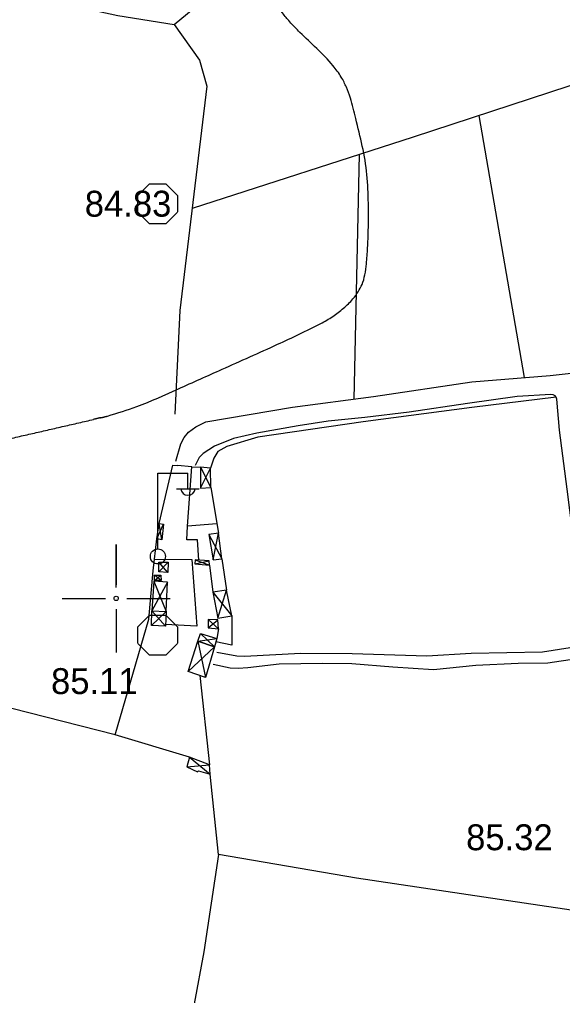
# Model space of a CAD drawing. Extents: x 417995 to 421451, y 4454518 to 4458015.
# Drawn here: x 419477.6 to 419603.5, y 4457408 to 4457634.2 of the extents above; entities that cross this region are included whole.
import ezdxf

# ---------------------------------------------------------------- set-up
doc = ezdxf.new("R2010")
doc.units = 0
for name, color, linetype in [('B_Kapi', 7, 'Continuous'), ('B_Sundurma', 7, 'Continuous'), ('Egri_1m', 7, 'Continuous'), ('P_Grid', 7, 'Continuous'), ('PAFTALAMA', 7, 'Continuous'), ('S_Elektrik_Diregi', 7, 'Continuous'), ('Sinir_Cit_bir_taraf', 7, 'Continuous'), ('Sinir_Duvar_tek_tarafa_ait', 7, 'Continuous'), ('Sinir_itirazli_Mulkiyet', 7, 'Continuous'), ('Sinir_Tel_bir_taraf', 7, 'Continuous'), ('TR_TARIMALANI', 7, 'Continuous'), ('Y_Kot_Noktasi', 7, 'Continuous'), ('Yol_Sose', 7, 'Continuous'), ('Yol_Toprak_Duz', 7, 'Continuous'), ('Yol_Toprak_Kesik', 7, 'Continuous')]:
    doc.layers.add(name, color=color, linetype=linetype)

msp = doc.modelspace()

# ---------------------------------------------------------------- linework, layer by layer
at = {"layer": 'B_Kapi'}
msp.add_lwpolyline([(419517.53, 4457530.5), (419514.19, 4457530.84)], dxfattribs=at)
at = {"layer": 'B_Sundurma'}
for p, q in [((419519.54, 4457525.59), (419521.9, 4457530.2)), ((419519.58, 4457530.42), (419521.95, 4457525.69)), ((419509.4, 4457513.78), (419511, 4457517.23)), ((419510.58, 4457513.58), (419509.96, 4457517.41)), ((419521.52, 4457514.8), (419524.52, 4457509.17)), ((419522.47, 4457508.97), (419523.73, 4457515.14)), ((419509.86, 4457506.13), (419512.08, 4457508.39)), ((419511.97, 4457506.03), (419509.91, 4457508.44)), ((419518.21, 4457508.01), (419521.6, 4457508.73)), ((419518.32, 4457508.94), (419521.62, 4457507.74)), ((419508.9, 4457504.15), (419510.35, 4457505.38)), ((419510.43, 4457504.12), (419508.92, 4457505.41)), ((419511.89, 4457503.76), (419508.31, 4457497.16)), ((419508.76, 4457503.99), (419511.59, 4457497.01)), ((419522.43, 4457501.49), (419526.8, 4457496)), ((419523.56, 4457495.39), (419525.62, 4457501.91)), ((419511.59, 4457497.01), (419508.17, 4457493.75)), ((419511.45, 4457493.56), (419508.31, 4457497.16)), ((419521.32, 4457495.08), (419523.77, 4457492.97)), ((419521.37, 4457493.18), (419523.55, 4457495.03)), ((419519.53, 4457491.87), (419522.78, 4457488.8)), ((419518.91, 4457490.12), (419523.34, 4457490.68)), ((419518.91, 4457490.12), (419520.69, 4457481.69)), ((419522.78, 4457488.8), (419516.69, 4457483.1)), ((419516.97, 4457463.23), (419521.77, 4457459.28)), ((419516.4, 4457460.96), (419521.67, 4457461.44))]:
    msp.add_line(p, q, dxfattribs=at)
for points in [[(419519.58, 4457530.42), (419519.54, 4457525.59), (419521.95, 4457525.69), (419521.9, 4457530.2)], [(419510.58, 4457513.58), (419509.4, 4457513.78), (419509.96, 4457517.41), (419511, 4457517.23)], [(419521.52, 4457514.8), (419522.47, 4457508.97), (419524.52, 4457509.17), (419523.73, 4457515.14)], [(419511.97, 4457506.03), (419509.86, 4457506.13), (419509.91, 4457508.44), (419512.08, 4457508.39)], [(419518.32, 4457508.94), (419518.21, 4457508.01), (419521.62, 4457507.74), (419521.6, 4457508.73)], [(419510.43, 4457504.12), (419508.9, 4457504.15), (419508.92, 4457505.41), (419510.35, 4457505.38)], [(419511.89, 4457503.76), (419508.76, 4457503.99), (419508.31, 4457497.16), (419511.59, 4457497.01)], [(419522.43, 4457501.49), (419523.56, 4457495.39), (419526.8, 4457496), (419525.62, 4457501.91)], [(419511.59, 4457497.01), (419511.45, 4457493.56), (419508.17, 4457493.75), (419508.31, 4457497.16)], [(419521.32, 4457495.08), (419521.37, 4457493.18), (419523.77, 4457492.97), (419523.55, 4457495.03)], [(419518.91, 4457490.12), (419519.53, 4457491.87), (419523.34, 4457490.68), (419522.78, 4457488.8)], [(419518.91, 4457490.12), (419522.78, 4457488.8), (419520.69, 4457481.69), (419516.69, 4457483.1)], [(419516.97, 4457463.23), (419516.4, 4457460.96), (419518.88, 4457459.82), (419519.1, 4457460), (419521.77, 4457459.28), (419521.67, 4457461.44)]]:
    msp.add_lwpolyline(points, close=True, dxfattribs=at)
at = {"layer": 'Egri_1m'}
for points in [[(419498.02, 4457542.28), (419504.81, 4457544.49), (419514.43, 4457548.58), (419524.56, 4457553.12), (419537.44, 4457558.92), (419547.43, 4457563.74), (419550.22, 4457565.35), (419552.73, 4457567.29), (419554.92, 4457569.43), (419556.12, 4457571.1), (419557.02, 4457572.79), (419557.68, 4457575.01), (419558.05, 4457577.59), (419558.31, 4457581.28), (419558.48, 4457585.33), (419558.49, 4457591.61), (419558.17, 4457598.24), (419557.08, 4457604.86), (419555.55, 4457611.27), (419554.31, 4457616), (419553.4, 4457618.49), (419552.2, 4457620.86), (419550.28, 4457623.51), (419546.52, 4457627.49), (419542.63, 4457631.2), (419540.25, 4457633.7), (419538.58, 4457635.72), (419537.5, 4457637.39), (419536.72, 4457639.14), (419536.22, 4457641.6), (419536.15, 4457644.29), (419536.64, 4457647.97), (419537.22, 4457650.07), (419538.07, 4457651.99), (419540.07, 4457655.26), (419541.32, 4457656.7), (419543.4, 4457658.42), (419548.19, 4457662.02), (419553.1, 4457665.73), (419558.31, 4457669.69), (419564.46, 4457674.45), (419571.87, 4457680.32), (419577.86, 4457685.16), (419582.62, 4457689.14), (419588.22, 4457694.23), (419594.08, 4457700.09), (419598.37, 4457704.75), (419601.95, 4457709.23), (419605.32, 4457714.17), (419608.33, 4457719.34)], [(419376.5, 4457518.1), (419378.02, 4457518.44), (419379.54, 4457518.79), (419381.07, 4457519.14), (419382.59, 4457519.49), (419384.11, 4457519.84), (419385.63, 4457520.18), (419387.15, 4457520.53), (419388.67, 4457520.88), (419390.35, 4457521.25), (419392.07, 4457521.62), (419393.79, 4457521.99), (419395.51, 4457522.36), (419397.23, 4457522.7), (419398.96, 4457523.04), (419400.69, 4457523.38), (419402.41, 4457523.72), (419404.48, 4457524.06), (419406.71, 4457524.4), (419408.94, 4457524.74), (419411.17, 4457525.09), (419414.07, 4457525.44), (419417.45, 4457525.81), (419420.82, 4457526.18), (419424.19, 4457526.55), (419426.72, 4457526.85), (419428.4, 4457527.07), (419430.08, 4457527.29), (419431.76, 4457527.52), (419433.43, 4457527.78), (419435.1, 4457528.09), (419436.76, 4457528.4), (419438.42, 4457528.71), (419440.64, 4457529.17), (419443.97, 4457529.92), (419447.3, 4457530.67), (419450.64, 4457531.42), (419453.97, 4457532.17), (419457.3, 4457532.93), (419460.62, 4457533.69), (419463.95, 4457534.45), (419467.3, 4457535.21), (419470.74, 4457535.99), (419474.17, 4457536.78), (419477.61, 4457537.56), (419481.04, 4457538.34), (419484.47, 4457539.13), (419487.91, 4457539.92), (419491.34, 4457540.71), (419494.77, 4457541.5)], [(419496.4, 4457541.89), (419496.36, 4457541.88), (419496.33, 4457541.87), (419496.3, 4457541.86), (419496.26, 4457541.86), (419496.23, 4457541.85), (419496.2, 4457541.84), (419496.16, 4457541.83), (419496.13, 4457541.82), (419496.1, 4457541.82), (419496.06, 4457541.81), (419496.03, 4457541.8), (419496, 4457541.79), (419495.97, 4457541.79), (419495.93, 4457541.78), (419495.9, 4457541.77), (419495.87, 4457541.76), (419495.83, 4457541.75), (419495.8, 4457541.75), (419495.77, 4457541.74), (419495.73, 4457541.73), (419495.7, 4457541.72), (419495.67, 4457541.71), (419495.63, 4457541.71), (419495.6, 4457541.7), (419495.57, 4457541.69), (419495.53, 4457541.68), (419495.5, 4457541.68), (419495.47, 4457541.67), (419495.43, 4457541.66), (419495.4, 4457541.65), (419495.37, 4457541.64), (419495.34, 4457541.64), (419495.3, 4457541.63), (419495.27, 4457541.62), (419495.24, 4457541.61), (419495.2, 4457541.61), (419495.17, 4457541.6), (419495.14, 4457541.59), (419495.1, 4457541.58), (419495.07, 4457541.57), (419495.04, 4457541.57), (419495, 4457541.56), (419494.97, 4457541.55), (419494.94, 4457541.54), (419494.9, 4457541.53), (419494.87, 4457541.53), (419494.84, 4457541.52), (419494.8, 4457541.51), (419494.77, 4457541.5)], [(419496.4, 4457541.89), (419496.43, 4457541.9), (419496.46, 4457541.9), (419496.5, 4457541.91), (419496.53, 4457541.92), (419496.56, 4457541.93), (419496.6, 4457541.94), (419496.63, 4457541.94), (419496.66, 4457541.95), (419496.69, 4457541.96), (419496.73, 4457541.97), (419496.76, 4457541.98), (419496.79, 4457541.98), (419496.83, 4457541.99), (419496.86, 4457542), (419496.89, 4457542.01), (419496.93, 4457542.02), (419496.96, 4457542.02), (419496.99, 4457542.03), (419497.03, 4457542.04), (419497.06, 4457542.05), (419497.09, 4457542.06), (419497.12, 4457542.06), (419497.16, 4457542.07), (419497.19, 4457542.08), (419497.22, 4457542.09), (419497.26, 4457542.1), (419497.29, 4457542.1), (419497.32, 4457542.11), (419497.36, 4457542.12), (419497.39, 4457542.13), (419497.42, 4457542.14), (419497.46, 4457542.14), (419497.49, 4457542.15), (419497.52, 4457542.16), (419497.56, 4457542.17), (419497.59, 4457542.18), (419497.62, 4457542.18), (419497.65, 4457542.19), (419497.69, 4457542.2), (419497.72, 4457542.21), (419497.75, 4457542.22), (419497.79, 4457542.22), (419497.82, 4457542.23), (419497.85, 4457542.24), (419497.89, 4457542.25), (419497.92, 4457542.26), (419497.95, 4457542.26), (419497.99, 4457542.27), (419498.02, 4457542.28)]]:
    msp.add_spline(points, degree=3, dxfattribs=at)
at = {"layer": 'P_Grid'}
for p, q in [((419500, 4457512.5), (419500, 4457503.12)), ((419487.5, 4457500), (419496.88, 4457500)), ((419500, 4457500), (419500, 4457500)), ((419503.12, 4457500), (419512.5, 4457500)), ((419500, 4457496.88), (419500, 4457487.5))]:
    msp.add_line(p, q, dxfattribs=at)
at = {"layer": 'PAFTALAMA'}
for p, q in [((419500, 4457502.5), (419500, 4457512.5)), ((419487.5, 4457500), (419497.5, 4457500)), ((419502.5, 4457500), (419512.5, 4457500)), ((419500, 4457497.5), (419500, 4457487.5))]:
    msp.add_line(p, q, dxfattribs=at)
msp.add_circle((419500, 4457500), 0.5, dxfattribs=at)
at = {"layer": 'S_Elektrik_Diregi'}
for p, q in [((419509.65, 4457511.57), (419509.65, 4457529.07)), ((419509.65, 4457529.07), (419516.65, 4457529.07)), ((419516.65, 4457525.57), (419516.65, 4457529.07)), ((419513.99, 4457525.43), (419519.24, 4457525.43))]:
    msp.add_line(p, q, dxfattribs=at)
msp.add_circle((419509.68, 4457509.74), 1.75, dxfattribs=at)
msp.add_arc((419516.65, 4457525.58), 1.66, 184.8384, 355.1464, dxfattribs=at)
at = {"layer": 'Sinir_Cit_bir_taraf'}
for points in [[(419523.36, 4457517.33), (419516.58, 4457516.78), (419517.53, 4457530.5)], [(419521.95, 4457525.69), (419523.73, 4457515.14)], [(419519.16, 4457508.88), (419518.9, 4457513.62), (419516.37, 4457513.61), (419516.58, 4457516.78)], [(419508.89, 4457509.08), (419517.51, 4457508.99)], [(419521.62, 4457507.74), (419522.43, 4457501.49)], [(419524.52, 4457509.17), (419525.62, 4457501.91)], [(419526.8, 4457496), (419526.8, 4457489.18), (419523.13, 4457489.95)], [(419523.77, 4457492.97), (419523.34, 4457490.68)]]:
    msp.add_lwpolyline(points, dxfattribs=at)
at = {"layer": 'Sinir_Duvar_tek_tarafa_ait'}
for points in [[(419509.96, 4457517.41), (419513.12, 4457530.91), (419514.19, 4457530.84)], [(419517.53, 4457530.5), (419519.58, 4457530.42)], [(419516.97, 4457463.23), (419499.78, 4457468.37), (419507.61, 4457495.23), (419508.6, 4457506.38), (419509.4, 4457513.78)], [(419517.51, 4457508.99), (419518.71, 4457493.59), (419511.47, 4457493.95)], [(419519.44, 4457482.13), (419521.67, 4457461.44)]]:
    msp.add_lwpolyline(points, dxfattribs=at)
at = {"layer": 'Sinir_itirazli_Mulkiyet'}
for points in [[(419643.61, 4457557.22), (419623.13, 4457624.73), (419568.88, 4457606.9), (419517.59, 4457590.41)], [(419594.67, 4457551.19), (419584.22, 4457611.94)], [(419555.17, 4457546.22), (419556.4, 4457602.89)], [(419602.02, 4457546.64), (419582.5, 4457544.24), (419557.31, 4457540.94), (419532.82, 4457537.41), (419525.67, 4457535.2), (419523.59, 4457534.04), (419522.67, 4457532.54), (419521.9, 4457530.2)], [(419523.71, 4457440.63), (419520.36, 4457418.09), (419515.82, 4457394), (419511.65, 4457367.37), (419485.67, 4457349.45)]]:
    msp.add_lwpolyline(points, dxfattribs=at)
at = {"layer": 'Sinir_Tel_bir_taraf'}
for points in [[(419414.85, 4457620.81), (419421.69, 4457642.29), (419432.07, 4457658.95), (419448.22, 4457646.47), (419500.39, 4457635.11), (419513.43, 4457633.08), (419558.57, 4457670.38)], [(419513.43, 4457633.08), (419519.34, 4457624.77), (419521.03, 4457618.75), (419514.73, 4457566.78), (419513.59, 4457542.7)], [(419499.78, 4457468.37), (419419.27, 4457488.85)], [(419616.99, 4457426.06), (419585.25, 4457430.77), (419555.77, 4457435.16), (419523.71, 4457440.63), (419521.77, 4457459.28)]]:
    msp.add_lwpolyline(points, dxfattribs=at)
at = {"layer": 'TR_TARIMALANI'}
for p, q in [((419505, 4457593.4), (419507.71, 4457596.11)), ((419507.75, 4457596.14), (419511.58, 4457596.14)), ((419514.25, 4457593.4), (419511.54, 4457596.11)), ((419505.04, 4457589.6), (419505.04, 4457593.43)), ((419514.29, 4457589.6), (419514.29, 4457593.43)), ((419507.71, 4457586.86), (419505, 4457589.57)), ((419511.54, 4457586.86), (419514.25, 4457589.57)), ((419507.75, 4457586.89), (419511.58, 4457586.89)), ((419505, 4457493.4), (419507.71, 4457496.11)), ((419507.75, 4457496.14), (419511.58, 4457496.14)), ((419514.25, 4457493.4), (419511.54, 4457496.11)), ((419505.04, 4457489.6), (419505.04, 4457493.43)), ((419514.29, 4457489.6), (419514.29, 4457493.43)), ((419507.71, 4457486.86), (419505, 4457489.57)), ((419511.54, 4457486.86), (419514.25, 4457489.57)), ((419507.75, 4457486.89), (419511.58, 4457486.89))]:
    msp.add_line(p, q, dxfattribs=at)
at = {"layer": 'Yol_Sose'}
for points in [[(419513.87, 4457531.85), (419515.03, 4457535.82), (419515.74, 4457537.34), (419516.75, 4457538.54), (419518.46, 4457539.77), (419520.77, 4457540.91), (419540.87, 4457544.36), (419559.65, 4457546.81), (419582.47, 4457550.18), (419600.66, 4457551.69), (419620.21, 4457553.83), (419647.91, 4457557.85), (419671.33, 4457561.29), (419694.54, 4457564.85), (419706.45, 4457567.21), (419706.59, 4457567.46), (419706.6, 4457567.74), (419704.76, 4457579.96), (419703.07, 4457597.65), (419700.6, 4457611.21), (419697.59, 4457623.59), (419695.54, 4457638.32)], [(419602.02, 4457546.64), (419601.79, 4457546.98), (419601.33, 4457547.22), (419600.8, 4457547.3), (419593.01, 4457546.84), (419581.48, 4457545.19), (419567.94, 4457543.22), (419557.68, 4457541.91), (419549.18, 4457541.08), (419542.24, 4457540.01), (419532.66, 4457538.33), (419527.25, 4457537.05), (419522.84, 4457535.31), (419520.18, 4457533.61), (419519.23, 4457532.7), (419518.29, 4457530.82)]]:
    msp.add_lwpolyline(points, dxfattribs=at)
at = {"layer": 'Yol_Toprak_Duz'}
for points in [[(419609.01, 4457491.39), (419609.02, 4457492.18), (419607.22, 4457504.65), (419604.6, 4457525.34), (419602.85, 4457539.03), (419602.16, 4457546.21), (419602.02, 4457546.64)], [(419606.87, 4457486.03), (419600.13, 4457484.96), (419593.22, 4457484.95), (419583.38, 4457484.44), (419573.6, 4457483.47), (419564.19, 4457484.04), (419554.69, 4457484.81), (419547.82, 4457484.93), (419537.82, 4457484.74), (419530.52, 4457483.94), (419528.29, 4457483.73), (419526.47, 4457483.84), (419522.48, 4457484.72)]]:
    msp.add_lwpolyline(points, dxfattribs=at)
at = {"layer": 'Yol_Toprak_Kesik'}
msp.add_lwpolyline([(419523.38, 4457487.57), (419527.95, 4457486.68), (419529.76, 4457486.65), (419542.81, 4457487.34), (419554.73, 4457487.23), (419572.04, 4457486.67), (419582.36, 4457487.33), (419598.89, 4457487.61), (419605.28, 4457488.62), (419607.04, 4457489.2), (419608.09, 4457489.84), (419608.58, 4457490.39), (419609.01, 4457491.39)], dxfattribs=at)

# ---------------------------------------------------------------- texts
at = {"layer": 'Y_Kot_Noktasi'}
for s, p in [('84.83', (419492.72, 4457588.5)), ('85.11', (419484.9, 4457477.83)), ('85.32', (419581.16, 4457441.63))]:
    msp.add_text(s, height=6, rotation=0.0374, dxfattribs=at).set_placement(p)

doc.saveas('drawing.dxf')
